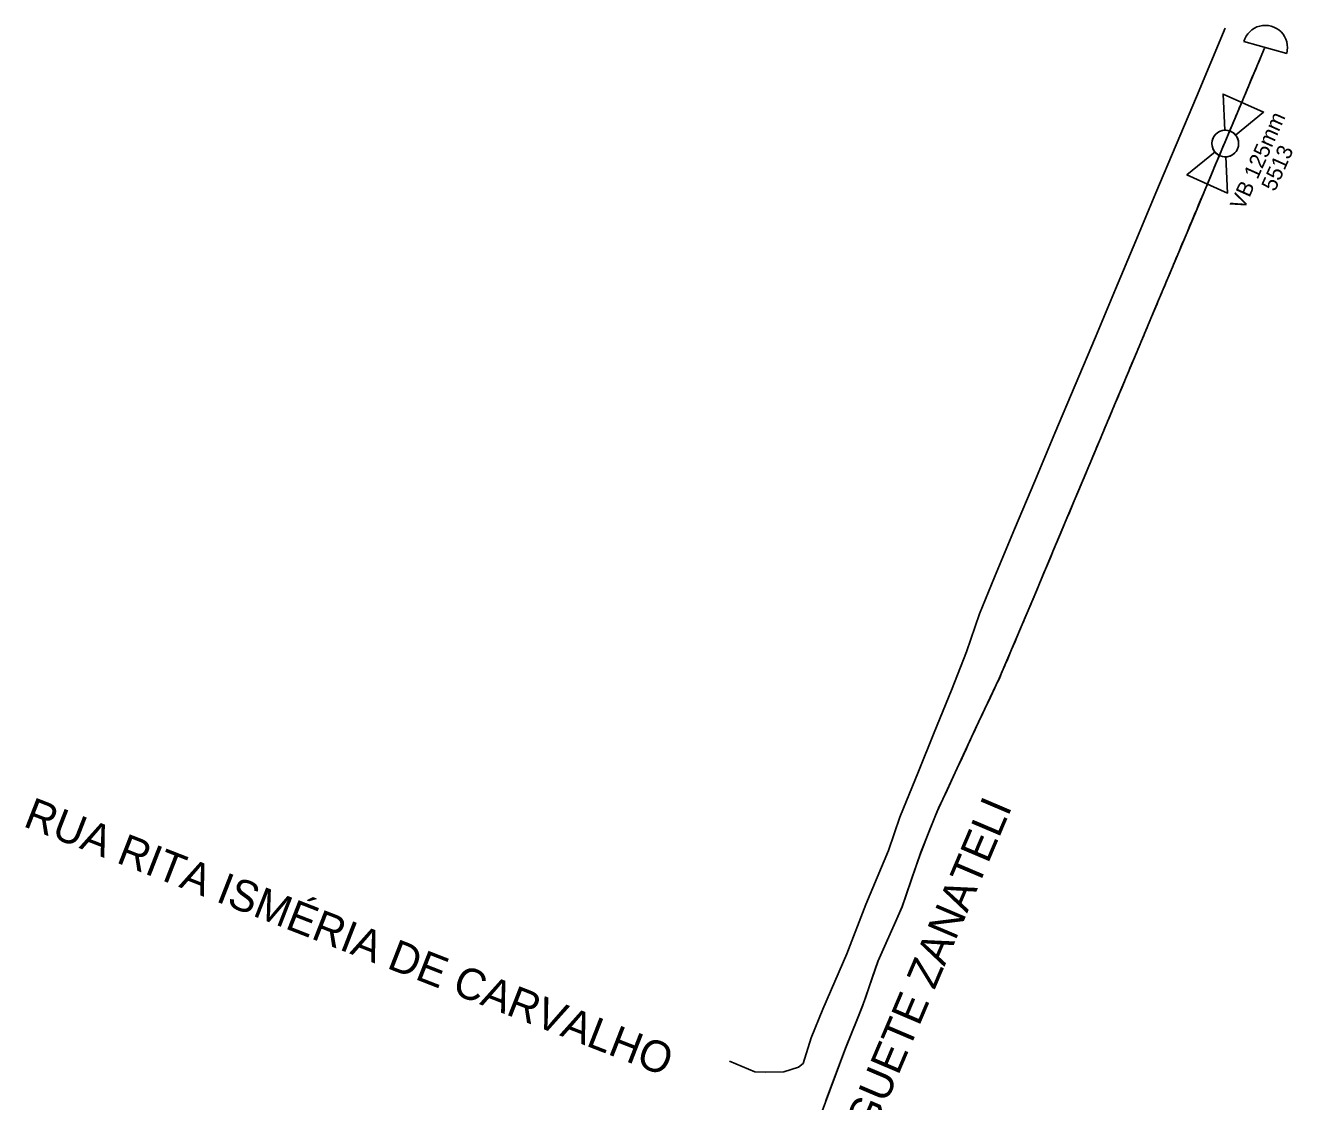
# Model space of a CAD drawing. Extents: x 325709 to 364434, y 7573432 to 7597073.
# Drawn here: x 363207.2 to 363450.4, y 7594668 to 7594874.5 of the extents above; entities that cross this region are included whole.
import ezdxf

# ---------------------------------------------------------------- set-up
doc = ezdxf.new("R2010")
doc.units = 0
for name, color, linetype in [('MEIO FIO', 7, 'Continuous'), ('TEXTO', 7, 'Continuous'), ('TUBO_PEAD_GN_125', 7, 'Continuous'), ('TUBO_PEAD_GN_90', 7, 'Continuous'), ('VALVULA_PEAD_125', 7, 'Continuous')]:
    doc.layers.add(name, color=color, linetype=linetype)

# ---------------------------------------------------------------- blocks, each defined once
blk = doc.blocks.new('VALVULA_PEAD_DN_125')
at = {"layer": 'VALVULA_PEAD_125'}
for points in [[(-1.14, 0.57), (-4.25, 2.13), (-4.25, -2.13), (-1.14, -0.57)], [(-1.14, -0.57), (-4.25, -2.13), (-4.25, 2.13), (-1.14, 0.57)], [(1.14, -0.57), (4.25, -2.13), (4.25, 2.13), (1.14, 0.57)], [(1.14, -0.57), (4.25, -2.13), (4.25, 2.13), (1.14, 0.57)]]:
    blk.add_lwpolyline(points, dxfattribs=at)
blk.add_circle((0, 0), 1.28, dxfattribs=at)
for start, end in [(90, 270), (270, 90), (153.4349, 206.5651), (0, 26.5651), (333.4349, 0)]:
    blk.add_arc((0, 0), 1.28, start, end, dxfattribs=at)

msp = doc.modelspace()

# ---------------------------------------------------------------- linework, layer by layer
at = {"layer": 'MEIO FIO'}
for points in [[(363393.13, 7594768.57), (363397, 7594777.79), (363400.88, 7594787), (363404.75, 7594796.22), (363408.63, 7594805.44), (363412.5, 7594814.66), (363416.38, 7594823.88), (363420.25, 7594833.1), (363424.13, 7594842.32), (363428, 7594851.53), (363431.88, 7594860.75), (363437.41, 7594873.91)], [(363400.68, 7594764.78), (363404.56, 7594774), (363408.43, 7594783.22), (363412.31, 7594792.43), (363416.19, 7594801.65), (363420.06, 7594810.87), (363423.94, 7594820.09), (363427.81, 7594829.31), (363431.69, 7594838.53), (363435.56, 7594847.75), (363439.44, 7594856.96), (363444.97, 7594870.12)], [(363342.29, 7594675.76), (363347.15, 7594673.72), (363349.11, 7594673.63), (363352.72, 7594673.69), (363355.55, 7594674.62), (363356.42, 7594675.3), (363357.97, 7594680.22), (363360.23, 7594685.71), (363364.83, 7594696.36), (363368.47, 7594705.82), (363372.82, 7594716.17), (363374.97, 7594722.58), (363378.58, 7594731.35), (363381.58, 7594738.8), (363384.89, 7594746.95), (363387.75, 7594754.27), (363390.27, 7594761.54), (363393.13, 7594768.57)], [(363400.68, 7594764.78), (363397.2, 7594756.51), (363394.06, 7594749.13), (363389.52, 7594739.58), (363385.23, 7594730.32), (363382.1, 7594723.5), (363378.98, 7594715.83), (363375.45, 7594705.37), (363370.81, 7594695.02), (363367.82, 7594686.32), (363364.41, 7594677.84), (363359.69, 7594665.16), (363353.61, 7594648.7), (363346.98, 7594633.21), (363341.6, 7594619.68), (363337.05, 7594607.64), (363332.06, 7594594.62), (363329.6, 7594588.27), (363325.83, 7594579.82), (363321.93, 7594571.04), (363317.41, 7594559.71), (363312.17, 7594547.11), (363306.99, 7594534.92)]]:
    msp.add_lwpolyline(points, dxfattribs=at)
at = {"layer": 'TUBO_PEAD_GN_125'}
for points in [[(363430.72, 7594836.23), (363430.78, 7594836.36), (363430.86, 7594836.57), (363431.15, 7594837.25), (363431.55, 7594838.21), (363431.94, 7594839.13), (363432.31, 7594840.03), (363432.7, 7594840.94), (363432.99, 7594841.65), (363433.29, 7594842.34), (363433.57, 7594843.02), (363433.87, 7594843.71), (363434.27, 7594844.67), (363434.71, 7594845.72), (363435.03, 7594846.47), (363435.32, 7594847.17), (363435.71, 7594848.09), (363436.01, 7594848.79), (363436.29, 7594849.48), (363436.58, 7594850.17), (363436.98, 7594851.13), (363437.39, 7594852.09), (363437.74, 7594852.92), (363438.14, 7594853.87), (363438.44, 7594854.61), (363438.75, 7594855.32), (363439.02, 7594855.98), (363439.3, 7594856.63), (363439.54, 7594857.21), (363439.83, 7594857.9), (363440.12, 7594858.6), (363440.42, 7594859.28), (363440.7, 7594859.97), (363440.99, 7594860.66), (363441.28, 7594861.35), (363441.57, 7594862.06), (363441.86, 7594862.74), (363442.16, 7594863.43), (363442.55, 7594864.37), (363442.91, 7594865.21), (363443.26, 7594866.05), (363443.6, 7594866.87), (363443.9, 7594867.57), (363444.32, 7594868.56), (363444.62, 7594869.3), (363444.97, 7594870.12)], [(363402.76, 7594769.72), (363403.18, 7594770.7), (363403.94, 7594772.52), (363404.48, 7594773.83), (363405.3, 7594775.77), (363405.87, 7594777.13), (363406.45, 7594778.51), (363407.04, 7594779.91), (363407.51, 7594781.01), (363408.03, 7594782.26), (363408.45, 7594783.27), (363408.87, 7594784.25), (363409.46, 7594785.63), (363409.89, 7594786.68), (363410.33, 7594787.71), (363410.66, 7594788.51), (363411.06, 7594789.45), (363411.49, 7594790.47), (363412.03, 7594791.76), (363412.58, 7594793.09), (363412.87, 7594793.77), (363413.04, 7594794.17), (363413.23, 7594794.61), (363413.46, 7594795.16), (363413.61, 7594795.54), (363413.82, 7594796.02), (363414.04, 7594796.55), (363414.2, 7594796.93), (363414.46, 7594797.56), (363414.68, 7594798.07), (363414.92, 7594798.65), (363415.07, 7594799), (363415.2, 7594799.3), (363415.47, 7594799.95), (363415.65, 7594800.38), (363415.87, 7594800.91), (363416.12, 7594801.49), (363416.33, 7594802), (363416.53, 7594802.47), (363416.74, 7594802.97), (363416.91, 7594803.38), (363417.12, 7594803.88), (363417.37, 7594804.47), (363417.62, 7594805.07), (363417.89, 7594805.71), (363418.08, 7594806.15), (363418.29, 7594806.67), (363418.49, 7594807.14), (363418.66, 7594807.53), (363418.9, 7594808.1), (363419.13, 7594808.67), (363419.39, 7594809.28), (363419.65, 7594809.89), (363419.82, 7594810.29), (363420.02, 7594810.77), (363420.21, 7594811.22), (363420.44, 7594811.76), (363420.67, 7594812.31), (363420.89, 7594812.85), (363421.08, 7594813.29), (363421.29, 7594813.81), (363421.55, 7594814.42), (363421.78, 7594814.97), (363421.95, 7594815.36), (363422.18, 7594815.91), (363422.42, 7594816.47), (363422.42, 7594816.47), (363422.63, 7594817), (363422.82, 7594817.44), (363423.01, 7594817.9), (363423.22, 7594818.39), (363423.4, 7594818.82), (363423.65, 7594819.42), (363423.9, 7594819.99), (363424.08, 7594820.44), (363424.34, 7594821.04), (363424.58, 7594821.63), (363424.82, 7594822.2), (363425.06, 7594822.76), (363425.24, 7594823.21), (363425.47, 7594823.74), (363425.64, 7594824.13), (363425.82, 7594824.58), (363425.95, 7594824.87), (363426.11, 7594825.27), (363426.29, 7594825.69), (363426.41, 7594825.97), (363426.65, 7594826.54), (363426.85, 7594827.02), (363427.09, 7594827.6), (363427.28, 7594828.03), (363427.5, 7594828.56), (363427.74, 7594829.15), (363427.96, 7594829.66), (363428.2, 7594830.22), (363428.43, 7594830.78), (363428.64, 7594831.28), (363428.77, 7594831.58), (363428.93, 7594831.97), (363429.12, 7594832.42), (363429.3, 7594832.85), (363429.53, 7594833.41), (363429.7, 7594833.8), (363429.91, 7594834.29), (363430.1, 7594834.75), (363430.29, 7594835.21), (363430.51, 7594835.72), (363430.72, 7594836.23)], [(363360.86, 7594668.33), (363362.63, 7594673.14), (363364.56, 7594678.27), (363366.84, 7594683.9), (363367.83, 7594686.37), (363368.44, 7594688.08), (363369.76, 7594691.91), (363370.75, 7594694.86), (363372.29, 7594698.34), (363374.22, 7594702.63), (363375.46, 7594705.41), (363375.97, 7594706.89), (363377.37, 7594711.04), (363378.8, 7594715.22), (363380.63, 7594719.89), (363382.43, 7594724.28), (363384.04, 7594727.73), (363385.91, 7594731.85), (363386.59, 7594733.25), (363387.24, 7594734.65), (363387.75, 7594735.76), (363388.08, 7594736.47), (363388.39, 7594737.13), (363388.75, 7594737.92), (363389.05, 7594738.56), (363389.42, 7594739.36), (363389.68, 7594739.92), (363389.99, 7594740.57), (363390.29, 7594741.2), (363390.57, 7594741.79), (363390.93, 7594742.54), (363391.3, 7594743.32), (363391.63, 7594744.02), (363391.98, 7594744.76), (363392.36, 7594745.56), (363392.76, 7594746.39), (363393.07, 7594747.04), (363393.42, 7594747.79), (363393.75, 7594748.48), (363394.09, 7594749.18), (363394.31, 7594749.7), (363394.52, 7594750.22), (363394.83, 7594750.95), (363395.12, 7594751.63), (363395.34, 7594752.15), (363395.61, 7594752.76), (363395.88, 7594753.42), (363396.17, 7594754.09), (363396.43, 7594754.7), (363396.75, 7594755.45), (363397.02, 7594756.09), (363397.31, 7594756.78), (363397.62, 7594757.52), (363397.89, 7594758.16), (363398.14, 7594758.75), (363398.42, 7594759.41), (363398.68, 7594760.03), (363398.92, 7594760.61), (363399.17, 7594761.19), (363399.4, 7594761.76), (363399.74, 7594762.54), (363400.05, 7594763.24), (363400.29, 7594763.86), (363400.55, 7594764.47), (363401.26, 7594766.1), (363402.77, 7594769.74), (363402.77, 7594769.74)], [(363360.7, 7594667.88), (363360.76, 7594668.04), (363360.81, 7594668.18), (363360.88, 7594668.37)]]:
    msp.add_lwpolyline(points, dxfattribs=at)
at = {"layer": 'TUBO_PEAD_GN_90'}
msp.add_line((363441.01, 7594871.35), (363449.21, 7594869.08), dxfattribs=at)
msp.add_arc((363445.11, 7594870.22), 4.25, 344.5662, 164.5662, dxfattribs=at)

# ---------------------------------------------------------------- block references
at = {"layer": 'VALVULA_PEAD_125', "xscale": 1.9999999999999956, "yscale": 1.9999999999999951, "rotation": 65.95577556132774}
msp.add_blockref('VALVULA_PEAD_DN_125', (363437.43, 7594851.79), dxfattribs=at)

# ---------------------------------------------------------------- texts
for s, p in [('VB 125mm', (363440.97, 7594838.86)), ('5513', (363446.95, 7594842.44))]:
    msp.add_text(s, height=3, rotation=65.9558).set_placement(p)
at = {"layer": 'TEXTO'}
for s, rotation, p in [('RUA RITA ISMÉRIA DE CARVALHO', 338.699, (363206.57, 7594720.88)), ('R. NATALINA DOMINGUETE ZANATELI ', 67, (363339.29, 7594589.57))]:
    msp.add_text(s, height=6, rotation=rotation, dxfattribs=at).set_placement(p)

doc.saveas('drawing.dxf')
